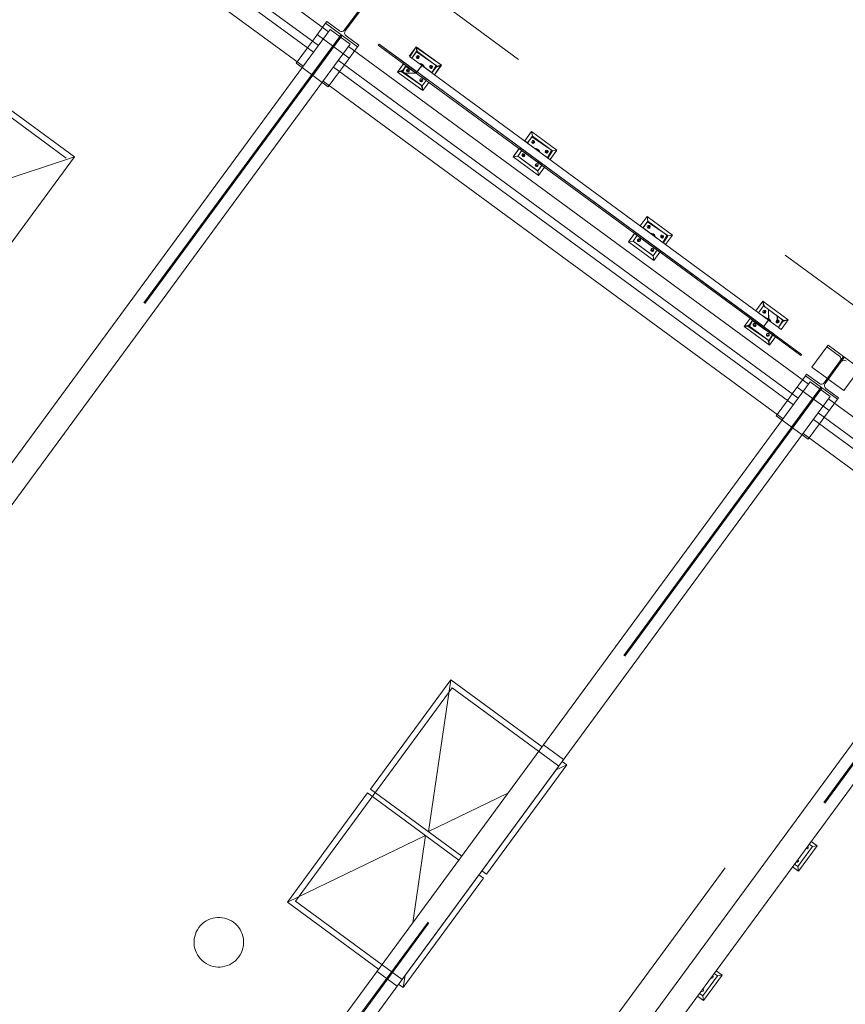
# Model space of a CAD drawing. Header units: metres. Extents: x 135583 to 135939, y 457896 to 458258.
# Tile 410 of 599: x 135823.29 to 135828.29, y 457960.57 to 457966.53. Entities that reach past the tile are written whole.
import ezdxf

# ---------------------------------------------------------------- set-up
doc = ezdxf.new("R2010")
doc.units = ezdxf.units.M
doc.linetypes.add('Hidden', pattern=[4, 2, -2])
doc.layers.add('NIEUWE INSTALLATIE', color=250, linetype='Continuous', lineweight=0)

msp = doc.modelspace()

# ---------------------------------------------------------------- linework, layer by layer
at = {"layer": 'NIEUWE INSTALLATIE', "linetype": 'Hidden'}
for p, q in [((135829.5344, 457963.9187), (135806.0025, 457981.2072)), ((135829.5344, 457963.9187), (135806.0025, 457981.2072)), ((135821.9648, 457966.8741), (135823.5766, 457965.69)), ((135825.2302, 457966.4261), (135820.7824, 457960.3721)), ((135825.2359, 457966.4219), (135820.7881, 457960.3679)), ((135825.23, 457966.4262), (135825.06, 457966.1947)), ((135825.23, 457966.4262), (135825.06, 457966.1947)), ((135825.23, 457966.4262), (135825.06, 457966.1947)), ((135825.2361, 457966.4218), (135825.066, 457966.1903)), ((135825.2361, 457966.4218), (135825.066, 457966.1903)), ((135825.2361, 457966.4218), (135825.066, 457966.1903)), ((135825.2869, 457966.2947), (135825.0936, 457966.4368)), ((135825.2869, 457966.2947), (135825.0936, 457966.4368)), ((135825.2376, 457966.4365), (135825.2301, 457966.4262)), ((135825.2376, 457966.4365), (135825.2301, 457966.4262)), ((135825.2376, 457966.4365), (135825.2301, 457966.4262)), ((135825.2436, 457966.432), (135825.2361, 457966.4218)), ((135825.2436, 457966.432), (135825.2361, 457966.4218)), ((135825.2436, 457966.432), (135825.2361, 457966.4218)), ((135825.0639, 457966.3965), (135825.0344, 457966.3563)), ((135825.0639, 457966.3965), (135825.0344, 457966.3563)), ((135825.0639, 457966.3965), (135825.0344, 457966.3563)), ((135825.1234, 457966.1481), (135825.0026, 457966.2369)), ((135825.1234, 457966.1481), (135825.0026, 457966.2369)), ((135825.1234, 457966.1481), (135825.0026, 457966.2369)), ((135825.2278, 457966.2142), (135825.2574, 457966.2544)), ((135825.2278, 457966.2142), (135825.2574, 457966.2544)), ((135825.2278, 457966.2142), (135825.2574, 457966.2544)), ((135821.9188, 457963.4335), (135823.5766, 457965.69)), ((135828.2554, 457964.4638), (135828.2678, 457964.4807)), ((135828.2554, 457964.4638), (135828.2678, 457964.4807)), ((135828.2615, 457964.4593), (135828.2739, 457964.4763)), ((135828.2615, 457964.4593), (135828.2739, 457964.4763)), ((135828.2679, 457964.4808), (135828.275, 457964.4904)), ((135828.2679, 457964.4808), (135828.275, 457964.4904)), ((135828.2679, 457964.4808), (135828.275, 457964.4904)), ((135828.2679, 457964.4808), (135828.275, 457964.4904)), ((135828.2739, 457964.4763), (135828.281, 457964.4859)), ((135828.2739, 457964.4763), (135828.281, 457964.4859)), ((135828.2739, 457964.4763), (135828.281, 457964.4859)), ((135828.2739, 457964.4763), (135828.281, 457964.4859)), ((135828.1833, 457964.353), (135828.1773, 457964.3574)), ((135828.1833, 457964.353), (135828.1773, 457964.3574)), ((135828.1833, 457964.353), (135828.1773, 457964.3574)), ((135828.1833, 457964.353), (135828.1773, 457964.3574)), ((135828.1314, 457964.2947), (135823.6836, 457958.2406)), ((135828.1371, 457964.2905), (135823.6893, 457958.2364)), ((135828.1312, 457964.2948), (135827.9612, 457964.0633)), ((135828.1312, 457964.2948), (135827.9612, 457964.0633)), ((135828.1312, 457964.2948), (135827.9612, 457964.0633)), ((135828.1312, 457964.2948), (135827.9612, 457964.0633)), ((135828.1373, 457964.2903), (135827.9672, 457964.0588)), ((135828.1373, 457964.2903), (135827.9672, 457964.0588)), ((135828.1373, 457964.2903), (135827.9672, 457964.0588)), ((135828.1373, 457964.2903), (135827.9672, 457964.0588)), ((135828.1881, 457964.1633), (135827.9948, 457964.3053)), ((135828.1881, 457964.1633), (135827.9948, 457964.3053)), ((135828.1388, 457964.305), (135828.1313, 457964.2948)), ((135828.1388, 457964.305), (135828.1313, 457964.2948)), ((135828.1448, 457964.3006), (135828.1373, 457964.2904)), ((135828.1448, 457964.3006), (135828.1373, 457964.2904)), ((135827.9651, 457964.265), (135827.9356, 457964.2248)), ((135827.9651, 457964.265), (135827.9356, 457964.2248)), ((135827.9651, 457964.265), (135827.9356, 457964.2248)), ((135827.9651, 457964.265), (135827.9356, 457964.2248)), ((135828.0246, 457964.0167), (135827.9038, 457964.1054)), ((135828.0246, 457964.0167), (135827.9038, 457964.1054)), ((135828.0246, 457964.0167), (135827.9038, 457964.1054)), ((135828.0246, 457964.0167), (135827.9038, 457964.1054)), ((135828.129, 457964.0827), (135828.162, 457964.1276)), ((135828.129, 457964.0827), (135828.162, 457964.1276)), ((135828.129, 457964.0827), (135828.162, 457964.1276)), ((135828.129, 457964.0827), (135828.162, 457964.1276)), ((135826.375, 457959.7873), (135829.0986, 457963.4944)), ((135826.375, 457959.7873), (135829.0986, 457963.4944)), ((135829.3403, 457963.4066), (135824.8924, 457957.3525)), ((135829.346, 457963.4024), (135824.8982, 457957.3483)), ((135824.9616, 457961.198), (135825.9089, 457962.4874)), ((135826.4302, 457962.1045), (135825.9089, 457962.4874)), ((135826.4621, 457962.1431), (135826.5829, 457962.0543)), ((135826.4621, 457962.1431), (135826.5829, 457962.0543)), ((135826.5536, 457962.0138), (135826.4302, 457962.1045)), ((135826.5536, 457962.0138), (135826.4302, 457962.1045)), ((135825.6063, 457960.7244), (135826.5536, 457962.0138)), ((135828.0036, 457961.3791), (135828.1161, 457961.5323)), ((135828.0801, 457961.5587), (135828.0683, 457961.5426)), ((135828.0683, 457961.5426), (135828.0882, 457961.528)), ((135828.1161, 457961.5323), (135828.0801, 457961.5587)), ((135828.0882, 457961.528), (135828.1161, 457961.5323)), ((135828.1161, 457961.5323), (135828.0882, 457961.528)), ((135828.0882, 457961.528), (135827.9994, 457961.4071)), ((135827.9994, 457961.4071), (135828.001, 457961.3963)), ((135828.001, 457961.3963), (135828.0036, 457961.3791)), ((135825.4851, 457960.8134), (135824.9616, 457961.198)), ((135825.5764, 457960.6843), (135825.4556, 457960.7731)), ((135825.5764, 457960.6843), (135825.4556, 457960.7731)), ((135825.4852, 457960.8134), (135825.6063, 457960.7244)), ((135825.4852, 457960.8134), (135825.6063, 457960.7244))]:
    msp.add_line(p, q, dxfattribs=at)
at = {"layer": 'NIEUWE INSTALLATIE'}
for p, q in [((135825.1624, 457966.4545), (135822.0597, 457968.734)), ((135825.0085, 457966.245), (135822.2803, 457968.2493)), ((135823.2545, 457967.7259), (135825.1002, 457966.3699)), ((135823.2249, 457967.6856), (135825.0706, 457966.3296)), ((135825.3542, 457966.5952), (135825.2571, 457966.4631)), ((135825.2632, 457966.4586), (135825.3603, 457966.5908)), ((135825.1439, 457966.5053), (135825.064, 457966.3965)), ((135825.1439, 457966.5053), (135825.064, 457966.3965)), ((135825.1439, 457966.5053), (135825.064, 457966.3965)), ((135825.151, 457966.515), (135825.1439, 457966.5053)), ((135825.1439, 457966.5053), (135825.3373, 457966.3632)), ((135825.2278, 457966.4586), (135825.151, 457966.515)), ((135825.1726, 457966.4684), (135820.7248, 457960.4144)), ((135825.1726, 457966.4684), (135825.2935, 457966.3796)), ((135825.3444, 457966.3729), (135825.2677, 457966.4293)), ((135820.8457, 457960.3256), (135825.2935, 457966.3796)), ((135825.0344, 457966.3562), (135824.9663, 457966.2635)), ((135825.0344, 457966.3562), (135824.9663, 457966.2635)), ((135825.0344, 457966.3562), (135824.9663, 457966.2635)), ((135825.2574, 457966.2544), (135825.3373, 457966.3632)), ((135825.2574, 457966.2544), (135825.3373, 457966.3632)), ((135825.2574, 457966.2544), (135825.3373, 457966.3632)), ((135828.0636, 457964.323), (135825.2833, 457966.3657)), ((135825.3373, 457966.3632), (135825.3444, 457966.3729)), ((135825.4672, 457966.3795), (135825.4624, 457966.3731)), ((135825.4672, 457966.3795), (135825.4624, 457966.3731)), ((135825.4624, 457966.3731), (135825.6921, 457966.2043)), ((135825.6921, 457966.2043), (135825.4624, 457966.3731)), ((135825.6923, 457966.2141), (135825.4672, 457966.3795)), ((135825.4672, 457966.3795), (135825.6968, 457966.2108)), ((135825.6488, 457966.3058), (135825.6913, 457966.3637)), ((135825.6913, 457966.3637), (135825.6534, 457966.3029)), ((135825.6952, 457966.3385), (135825.6913, 457966.3637)), ((135825.6956, 457966.3358), (135825.6913, 457966.3637)), ((135825.6913, 457966.3637), (135825.8445, 457966.2512)), ((135825.8445, 457966.2512), (135825.6921, 457966.3587)), ((135825.6921, 457966.3587), (135825.7006, 457966.3321)), ((135823.6255, 457965.6975), (135822.8035, 457966.3014)), ((135825.6534, 457966.3029), (135825.6645, 457966.2948)), ((135825.6956, 457966.3358), (135825.6636, 457966.2922)), ((135825.6645, 457966.2948), (135825.6652, 457966.2943)), ((135825.6652, 457966.2943), (135825.6952, 457966.3385)), ((135825.6939, 457966.3335), (135825.6652, 457966.2943)), ((135825.6652, 457966.2943), (135825.7799, 457966.2108)), ((135825.8119, 457966.2504), (135825.6939, 457966.3335)), ((135825.8165, 457966.2469), (135825.6956, 457966.3358)), ((135825.6977, 457966.2924), (135825.7045, 457966.3078)), ((135825.6977, 457966.2924), (135825.7045, 457966.3078)), ((135825.6978, 457966.2938), (135825.6977, 457966.2924)), ((135825.6992, 457966.306), (135825.6978, 457966.2938)), ((135825.7045, 457966.3017), (135825.6978, 457966.2926)), ((135825.7045, 457966.3078), (135825.6992, 457966.306)), ((135825.7006, 457966.3321), (135825.8154, 457966.2478)), ((135825.7045, 457966.3078), (135825.7045, 457966.3017)), ((135825.0025, 457966.2369), (135824.9663, 457966.2635)), ((135825.0025, 457966.2369), (135824.9663, 457966.2635)), ((135825.0025, 457966.2369), (135824.9663, 457966.2635)), ((135825.1915, 457966.2408), (135827.9718, 457964.1981)), ((135825.2211, 457966.2811), (135828.0014, 457964.2384)), ((135825.5788, 457966.2106), (135825.6156, 457966.2606)), ((135825.6132, 457966.2574), (135825.58, 457966.2121)), ((135825.6317, 457966.2487), (135825.6068, 457966.2149)), ((135825.6287, 457966.2447), (135825.6106, 457966.2121)), ((135825.6114, 457966.2212), (135825.6308, 457966.2494)), ((135825.6308, 457966.2494), (135825.6132, 457966.2574)), ((135825.6921, 457966.2043), (135825.6287, 457966.2447)), ((135825.6366, 457966.2568), (135825.6341, 457966.2569)), ((135825.6341, 457966.2569), (135825.6364, 457966.2552)), ((135825.6364, 457966.2552), (135825.6366, 457966.2568)), ((135825.6973, 457966.2114), (135825.7153, 457966.2359)), ((135825.6978, 457966.2926), (135825.6977, 457966.2924)), ((135825.726, 457966.2504), (135825.7117, 457966.2309)), ((135825.7188, 457966.2407), (135825.7259, 457966.2504)), ((135827.8212, 457964.711), (135825.7259, 457966.2504)), ((135825.7875, 457966.2406), (135825.778, 457966.2447)), ((135825.778, 457966.2447), (135825.7782, 457966.2359)), ((135825.7782, 457966.2359), (135825.7783, 457966.2332)), ((135825.7783, 457966.2332), (135825.7833, 457966.2447)), ((135825.7783, 457966.2332), (135825.7875, 457966.2406)), ((135825.7845, 457966.2359), (135825.7783, 457966.2332)), ((135825.7833, 457966.2447), (135825.7845, 457966.2359)), ((135825.7859, 457966.2052), (135825.8165, 457966.2469)), ((135825.7864, 457966.206), (135825.8119, 457966.2504)), ((135825.8119, 457966.2406), (135825.7864, 457966.206)), ((135825.8445, 457966.2512), (135825.802, 457966.1934)), ((135825.8025, 457966.1941), (135825.8388, 457966.2504)), ((135825.8388, 457966.2504), (135825.8119, 457966.2406)), ((135825.8154, 457966.2478), (135825.8165, 457966.2469)), ((135825.8165, 457966.2469), (135825.8445, 457966.2512)), ((135825.8445, 457966.2512), (135825.8165, 457966.2469)), ((135825.1597, 457966.1214), (135825.2278, 457966.2141)), ((135825.1597, 457966.1214), (135825.2278, 457966.2141)), ((135825.1597, 457966.1214), (135825.2278, 457966.2141)), ((135825.5788, 457966.2106), (135825.6114, 457966.2212)), ((135825.5788, 457966.2106), (135825.6068, 457966.2149)), ((135825.6015, 457966.2141), (135825.5788, 457966.2106)), ((135825.58, 457966.2121), (135825.5788, 457966.2106)), ((135825.5788, 457966.2106), (135825.7259, 457966.1025)), ((135825.732, 457966.0981), (135825.5788, 457966.2106)), ((135825.7218, 457966.1304), (135825.6015, 457966.2141)), ((135825.6068, 457966.2149), (135825.7277, 457966.1261)), ((135825.6106, 457966.2121), (135825.6212, 457966.2043)), ((135825.6212, 457966.2043), (135825.65, 457966.2043)), ((135825.6921, 457966.2043), (135825.6212, 457966.2043)), ((135825.6212, 457966.2043), (135825.7261, 457966.1272)), ((135825.6454, 457966.212), (135825.6334, 457966.2235)), ((135825.6334, 457966.2235), (135825.6489, 457966.2211)), ((135825.65, 457966.2238), (135825.6359, 457966.2211)), ((135825.6359, 457966.2211), (135825.6452, 457966.2121)), ((135825.6452, 457966.2121), (135825.6454, 457966.212)), ((135825.6454, 457966.212), (135825.65, 457966.2238)), ((135825.6489, 457966.2211), (135825.6454, 457966.2121)), ((135825.6454, 457966.2121), (135825.6454, 457966.212)), ((135825.65, 457966.2043), (135825.6921, 457966.2043)), ((135825.6921, 457966.2043), (135825.6923, 457966.2141)), ((135825.6921, 457966.2043), (135825.6968, 457966.2108)), ((135825.6921, 457966.2043), (135825.6968, 457966.2108)), ((135825.6921, 457966.2043), (135827.7874, 457964.6649)), ((135825.6921, 457966.2043), (135825.6921, 457966.2043)), ((135825.7525, 457966.1599), (135825.6921, 457966.2043)), ((135827.7921, 457964.6714), (135825.6968, 457966.2108)), ((135825.6973, 457966.2114), (135827.7926, 457964.6721)), ((135825.7117, 457966.2309), (135825.708, 457966.2259)), ((135825.7578, 457966.167), (135825.7261, 457966.1893)), ((135825.7261, 457966.1893), (135825.7573, 457966.1663)), ((135825.7799, 457966.2108), (135825.7864, 457966.206)), ((135825.7864, 457966.206), (135825.8025, 457966.1941)), ((135825.1597, 457966.1214), (135825.1234, 457966.1481)), ((135825.1597, 457966.1214), (135825.1234, 457966.1481)), ((135825.1597, 457966.1214), (135825.1234, 457966.1481)), ((135827.9097, 457964.1135), (135825.1293, 457966.1561)), ((135825.724, 457966.1604), (135825.7188, 457966.1563)), ((135825.7188, 457966.1563), (135825.7191, 457966.1558)), ((135825.7191, 457966.1558), (135825.7214, 457966.1521)), ((135825.7214, 457966.1521), (135825.7218, 457966.1612)), ((135825.7214, 457966.1521), (135825.724, 457966.1604)), ((135825.7218, 457966.1523), (135825.7214, 457966.1521)), ((135825.7218, 457966.1612), (135825.7255, 457966.1546)), ((135825.7255, 457966.1546), (135825.7218, 457966.1523)), ((135825.732, 457966.0981), (135825.7218, 457966.1304)), ((135825.7261, 457966.1272), (135825.7277, 457966.1261)), ((135825.7277, 457966.1261), (135825.7525, 457966.1599)), ((135825.7277, 457966.1261), (135825.7525, 457966.1599)), ((135825.752, 457966.1591), (135825.7277, 457966.1261)), ((135825.7277, 457966.1261), (135825.732, 457966.0981)), ((135825.732, 457966.0981), (135825.7277, 457966.1261)), ((135825.732, 457966.0981), (135825.7687, 457966.1481)), ((135825.7687, 457966.1481), (135825.732, 457966.0981)), ((135825.7687, 457966.1481), (135825.752, 457966.1591)), ((135825.7573, 457966.1663), (135825.7578, 457966.167)), ((135825.7734, 457966.1545), (135825.7706, 457966.1576)), ((135825.7706, 457966.1576), (135825.7706, 457966.1566)), ((135825.7706, 457966.1566), (135825.7734, 457966.1545)), ((135825.7259, 457966.1025), (135825.732, 457966.0981)), ((135826.3469, 457965.7922), (135826.3898, 457965.8506)), ((135826.3898, 457965.8506), (135826.3478, 457965.7935)), ((135826.3941, 457965.8226), (135826.363, 457965.7804)), ((135826.3639, 457965.7816), (135826.3941, 457965.8226)), ((135826.3906, 457965.818), (135826.3653, 457965.7806)), ((135826.3941, 457965.8226), (135826.3898, 457965.8506)), ((135826.5429, 457965.7381), (135826.3898, 457965.8506)), ((135826.3898, 457965.8506), (135826.3941, 457965.8226)), ((135826.3941, 457965.8226), (135826.3898, 457965.8506)), ((135826.3898, 457965.8506), (135826.5429, 457965.7381)), ((135826.5103, 457965.7372), (135826.3906, 457965.818)), ((135826.3941, 457965.8226), (135826.5091, 457965.7381)), ((135826.5149, 457965.7338), (135826.3941, 457965.8226)), ((135826.3478, 457965.7935), (135826.3639, 457965.7816)), ((135826.3653, 457965.7806), (135826.4703, 457965.7035)), ((135826.398, 457965.7966), (135826.3961, 457965.7793)), ((135826.3961, 457965.7793), (135826.398, 457965.7966)), ((135826.3961, 457965.7793), (135826.4064, 457965.7933)), ((135826.4064, 457965.7933), (135826.3961, 457965.7793)), ((135826.4064, 457965.7933), (135826.398, 457965.7966)), ((135826.398, 457965.7966), (135826.4064, 457965.7933)), ((135826.2773, 457965.6975), (135826.314, 457965.7474)), ((135826.3052, 457965.7355), (135826.2773, 457965.6975)), ((135826.2773, 457965.6975), (135826.3052, 457965.7017)), ((135826.3052, 457965.7017), (135826.2773, 457965.6975)), ((135826.2773, 457965.6975), (135826.3052, 457965.7017)), ((135826.314, 457965.7474), (135826.3052, 457965.7355)), ((135826.3052, 457965.7017), (135826.3301, 457965.7356)), ((135826.3301, 457965.7356), (135826.3052, 457965.7017)), ((135826.3301, 457965.7356), (135826.3052, 457965.7017)), ((135826.4261, 457965.6129), (135826.3052, 457965.7017)), ((135826.3052, 457965.7017), (135826.4245, 457965.6141)), ((135826.3052, 457965.7017), (135826.4261, 457965.6129)), ((135826.3301, 457965.7356), (135826.314, 457965.7474)), ((135826.3353, 457965.7427), (135826.3239, 457965.75)), ((135826.3239, 457965.75), (135826.3348, 457965.742)), ((135826.451, 457965.6468), (135826.3301, 457965.7356)), ((135826.3484, 457965.7107), (135826.3318, 457965.7104)), ((135826.3318, 457965.7104), (135826.3484, 457965.7107)), ((135826.3318, 457965.7104), (135826.3438, 457965.6989)), ((135826.3438, 457965.6989), (135826.3318, 457965.7104)), ((135826.3348, 457965.742), (135826.3353, 457965.7427)), ((135826.3438, 457965.6989), (135826.3484, 457965.7107)), ((135826.3484, 457965.7107), (135826.3438, 457965.6989)), ((135826.4703, 457965.7035), (135826.4848, 457965.6928)), ((135826.4884, 457965.7252), (135826.4765, 457965.7321)), ((135826.4765, 457965.7321), (135826.4767, 457965.7201)), ((135826.4767, 457965.7201), (135826.4812, 457965.7321)), ((135826.4767, 457965.7201), (135826.4884, 457965.7252)), ((135826.4884, 457965.7252), (135826.4767, 457965.7201)), ((135826.4812, 457965.7321), (135826.4884, 457965.7252)), ((135826.4838, 457965.6915), (135826.5149, 457965.7338)), ((135826.4848, 457965.6928), (135826.5103, 457965.7372)), ((135826.5149, 457965.7338), (135826.4884, 457965.6902)), ((135826.5429, 457965.7381), (135826.4999, 457965.6796)), ((135826.5009, 457965.681), (135826.5429, 457965.7381)), ((135826.5091, 457965.7381), (135826.5149, 457965.7338)), ((135826.5429, 457965.7381), (135826.5149, 457965.7338)), ((135826.5149, 457965.7338), (135826.5429, 457965.7381)), ((135826.5429, 457965.7381), (135826.5149, 457965.7338)), ((135821.9263, 457963.3846), (135823.6255, 457965.6975)), ((135821.9539, 457965.1449), (135823.6255, 457965.6975)), ((135826.2773, 457965.6975), (135826.3923, 457965.6129)), ((135826.4304, 457965.585), (135826.2773, 457965.6975)), ((135826.4245, 457965.6464), (135826.4124, 457965.6512)), ((135826.4124, 457965.6512), (135826.4175, 457965.6427)), ((135826.4198, 457965.6389), (135826.4175, 457965.6491)), ((135826.4175, 457965.6491), (135826.4245, 457965.6418)), ((135826.4175, 457965.6427), (135826.4198, 457965.6389)), ((135826.4198, 457965.6389), (135826.4245, 457965.6464)), ((135826.4245, 457965.6418), (135826.4198, 457965.6389)), ((135826.4562, 457965.6539), (135826.4245, 457965.6761)), ((135826.4245, 457965.6761), (135826.4557, 457965.6532)), ((135826.4261, 457965.6129), (135826.451, 457965.6468)), ((135826.4261, 457965.6129), (135826.451, 457965.6468)), ((135826.4504, 457965.646), (135826.4261, 457965.6129)), ((135826.4671, 457965.6349), (135826.4504, 457965.646)), ((135826.4557, 457965.6532), (135826.4562, 457965.6539)), ((135826.4718, 457965.6414), (135826.469, 457965.6445)), ((135826.469, 457965.6445), (135826.469, 457965.6435)), ((135826.469, 457965.6435), (135826.4718, 457965.6414)), ((135826.4884, 457965.6902), (135826.5009, 457965.681)), ((135826.3923, 457965.6129), (135826.4304, 457965.585)), ((135826.4245, 457965.6141), (135826.4261, 457965.6129)), ((135826.4304, 457965.585), (135826.4261, 457965.6129)), ((135826.4261, 457965.6129), (135826.4304, 457965.585)), ((135826.4304, 457965.585), (135826.4261, 457965.6129)), ((135826.4304, 457965.585), (135826.4671, 457965.6349)), ((135826.4671, 457965.6349), (135826.4304, 457965.585)), ((135827.0458, 457965.2797), (135827.0882, 457965.3375)), ((135827.0882, 457965.3375), (135827.0463, 457965.2804)), ((135827.0925, 457965.3095), (135827.0619, 457965.2678)), ((135827.0624, 457965.2685), (135827.0925, 457965.3095)), ((135827.0891, 457965.3048), (135827.0638, 457965.2675)), ((135827.0925, 457965.3095), (135827.0882, 457965.3375)), ((135827.2413, 457965.225), (135827.0882, 457965.3375)), ((135827.0882, 457965.3375), (135827.0925, 457965.3095)), ((135827.0925, 457965.3095), (135827.0882, 457965.3375)), ((135827.0882, 457965.3375), (135827.2413, 457965.225)), ((135827.2087, 457965.2241), (135827.0891, 457965.3048)), ((135827.0925, 457965.3095), (135827.2075, 457965.225)), ((135827.2134, 457965.2207), (135827.0925, 457965.3095)), ((135827.0965, 457965.2835), (135827.0946, 457965.2662)), ((135827.0946, 457965.2662), (135827.0965, 457965.2835)), ((135827.1049, 457965.2802), (135827.0965, 457965.2835)), ((135827.0965, 457965.2835), (135827.1049, 457965.2802)), ((135826.9757, 457965.1843), (135827.0124, 457965.2343)), ((135827.0037, 457965.2224), (135826.9757, 457965.1843)), ((135827.0124, 457965.2343), (135827.0037, 457965.2224)), ((135827.0037, 457965.1886), (135827.0285, 457965.2225)), ((135827.0285, 457965.2225), (135827.0037, 457965.1886)), ((135827.0285, 457965.2225), (135827.0037, 457965.1886)), ((135827.0285, 457965.2225), (135827.0124, 457965.2343)), ((135827.0338, 457965.2296), (135827.0224, 457965.2369)), ((135827.0224, 457965.2369), (135827.0333, 457965.2289)), ((135827.1494, 457965.1336), (135827.0285, 457965.2225)), ((135827.0333, 457965.2289), (135827.0338, 457965.2296)), ((135827.0463, 457965.2804), (135827.0624, 457965.2685)), ((135827.0638, 457965.2675), (135827.1687, 457965.1904)), ((135827.0946, 457965.2662), (135827.1049, 457965.2802)), ((135827.1049, 457965.2802), (135827.0946, 457965.2662)), ((135827.1833, 457965.1797), (135827.2087, 457965.2241)), ((135827.2413, 457965.225), (135827.1989, 457965.1672)), ((135827.1994, 457965.1679), (135827.2413, 457965.225)), ((135827.2075, 457965.225), (135827.2134, 457965.2207)), ((135827.2413, 457965.225), (135827.2134, 457965.2207)), ((135827.2134, 457965.2207), (135827.2413, 457965.225)), ((135827.2413, 457965.225), (135827.2134, 457965.2207)), ((135826.9757, 457965.1843), (135827.0037, 457965.1886)), ((135827.0037, 457965.1886), (135826.9757, 457965.1843)), ((135826.9757, 457965.1843), (135827.0037, 457965.1886)), ((135826.9757, 457965.1843), (135827.0908, 457965.0998)), ((135827.1288, 457965.0719), (135826.9757, 457965.1843)), ((135827.1246, 457965.0998), (135827.0037, 457965.1886)), ((135827.0037, 457965.1886), (135827.123, 457965.101)), ((135827.0037, 457965.1886), (135827.1246, 457965.0998)), ((135827.0469, 457965.1976), (135827.0302, 457965.1972)), ((135827.0302, 457965.1972), (135827.0469, 457965.1976)), ((135827.0302, 457965.1972), (135827.0422, 457965.1857)), ((135827.0422, 457965.1857), (135827.0302, 457965.1972)), ((135827.0422, 457965.1857), (135827.0469, 457965.1976)), ((135827.0469, 457965.1976), (135827.0422, 457965.1857)), ((135827.1547, 457965.1408), (135827.123, 457965.163)), ((135827.123, 457965.163), (135827.1542, 457965.1401)), ((135827.1687, 457965.1904), (135827.1833, 457965.1797)), ((135827.1868, 457965.2121), (135827.1749, 457965.219)), ((135827.1749, 457965.219), (135827.1752, 457965.207)), ((135827.1752, 457965.207), (135827.1796, 457965.219)), ((135827.1752, 457965.207), (135827.1868, 457965.2121)), ((135827.1868, 457965.2121), (135827.1752, 457965.207)), ((135827.1796, 457965.219), (135827.1868, 457965.2121)), ((135827.1828, 457965.179), (135827.2134, 457965.2207)), ((135827.2134, 457965.2207), (135827.1868, 457965.1771)), ((135827.1868, 457965.1771), (135827.1994, 457965.1679)), ((135827.123, 457965.1333), (135827.1108, 457965.138)), ((135827.1108, 457965.138), (135827.116, 457965.1295)), ((135827.1182, 457965.1258), (135827.116, 457965.136)), ((135827.116, 457965.136), (135827.123, 457965.1287)), ((135827.116, 457965.1295), (135827.1182, 457965.1258)), ((135827.1182, 457965.1258), (135827.123, 457965.1333)), ((135827.123, 457965.1287), (135827.1182, 457965.1258)), ((135827.1246, 457965.0998), (135827.1494, 457965.1336)), ((135827.1246, 457965.0998), (135827.1494, 457965.1336)), ((135827.1488, 457965.1328), (135827.1246, 457965.0998)), ((135827.1288, 457965.0719), (135827.1655, 457965.1218)), ((135827.1655, 457965.1218), (135827.1288, 457965.0719)), ((135827.1655, 457965.1218), (135827.1488, 457965.1328)), ((135827.1542, 457965.1401), (135827.1547, 457965.1408)), ((135827.1703, 457965.1283), (135827.1674, 457965.1314)), ((135827.1674, 457965.1314), (135827.1674, 457965.1303)), ((135827.1674, 457965.1303), (135827.1703, 457965.1283)), ((135827.0908, 457965.0998), (135827.1288, 457965.0719)), ((135827.123, 457965.101), (135827.1246, 457965.0998)), ((135827.1288, 457965.0719), (135827.1246, 457965.0998)), ((135827.1246, 457965.0998), (135827.1288, 457965.0719)), ((135827.1288, 457965.0719), (135827.1246, 457965.0998)), ((135827.7442, 457964.7666), (135827.7866, 457964.8243)), ((135827.7866, 457964.8243), (135827.7447, 457964.7672)), ((135827.7909, 457964.7964), (135827.7866, 457964.8243)), ((135827.9398, 457964.7118), (135827.7866, 457964.8243)), ((135827.7866, 457964.8243), (135827.7968, 457964.792)), ((135827.7909, 457964.7964), (135827.7866, 457964.8243)), ((135827.7866, 457964.8243), (135827.9398, 457964.7118)), ((135827.7447, 457964.7672), (135827.7608, 457964.7554)), ((135827.7909, 457964.7964), (135827.7603, 457964.7547)), ((135827.7608, 457964.7554), (135827.7909, 457964.7964)), ((135827.7909, 457964.7964), (135827.7608, 457964.7554)), ((135827.7608, 457964.7554), (135827.8212, 457964.714)), ((135827.8213, 457964.7741), (135827.7909, 457964.7964)), ((135827.9118, 457964.7076), (135827.7909, 457964.7964)), ((135827.793, 457964.753), (135827.7998, 457964.7684)), ((135827.793, 457964.753), (135827.7998, 457964.7684)), ((135827.7931, 457964.7543), (135827.793, 457964.753)), ((135827.7931, 457964.7532), (135827.793, 457964.753)), ((135827.7946, 457964.7672), (135827.7931, 457964.7543)), ((135827.7998, 457964.7623), (135827.7931, 457964.7532)), ((135827.7998, 457964.7684), (135827.7946, 457964.7672)), ((135827.7968, 457964.792), (135827.9108, 457964.7083)), ((135827.7998, 457964.7684), (135827.7998, 457964.7623)), ((135827.8212, 457964.714), (135827.8213, 457964.7741)), ((135827.908, 457964.7103), (135827.8213, 457964.7741)), ((135827.8213, 457964.7741), (135827.8243, 457964.7083)), ((135827.6742, 457964.6712), (135827.7108, 457964.7212)), ((135827.7108, 457964.7212), (135827.6748, 457964.6721)), ((135827.727, 457964.7093), (135827.7021, 457964.6755)), ((135827.7067, 457964.6818), (135827.7256, 457964.7103)), ((135827.724, 457964.7053), (135827.7068, 457964.6721)), ((135827.7256, 457964.7103), (135827.7108, 457964.7212)), ((135827.7322, 457964.7165), (135827.7208, 457964.7238)), ((135827.7208, 457964.7238), (135827.7317, 457964.7158)), ((135827.8465, 457964.6215), (135827.724, 457964.7053)), ((135827.7317, 457964.7158), (135827.7322, 457964.7165)), ((135827.807, 457964.6915), (135827.8213, 457964.711)), ((135827.8212, 457964.711), (135827.8141, 457964.7013)), ((135827.8243, 457964.7083), (135827.8796, 457964.6674)), ((135827.8732, 457964.7359), (135827.8788, 457964.7051)), ((135827.8732, 457964.7103), (135827.8732, 457964.7359)), ((135827.8735, 457964.6972), (135827.8732, 457964.7103)), ((135827.8827, 457964.7014), (135827.8734, 457964.7051)), ((135827.8734, 457964.7051), (135827.8735, 457964.6966)), ((135827.8798, 457964.6966), (135827.8735, 457964.6972)), ((135827.8735, 457964.6966), (135827.8736, 457964.6938)), ((135827.8736, 457964.6938), (135827.8827, 457964.7014)), ((135827.8788, 457964.7051), (135827.8798, 457964.6966)), ((135827.8798, 457964.664), (135827.9118, 457964.7076)), ((135827.8814, 457964.6661), (135827.908, 457964.7103)), ((135827.9072, 457964.7012), (135827.882, 457964.6656)), ((135827.9398, 457964.7118), (135827.8973, 457964.6541)), ((135827.8974, 457964.6542), (135827.9398, 457964.7118)), ((135827.9398, 457964.7118), (135827.9072, 457964.7012)), ((135827.9108, 457964.7083), (135827.9118, 457964.7076)), ((135827.9118, 457964.7076), (135827.9398, 457964.7118)), ((135827.9398, 457964.7118), (135827.9118, 457964.7076)), ((135827.6742, 457964.6712), (135827.7067, 457964.6818)), ((135827.6742, 457964.6712), (135827.7021, 457964.6755)), ((135827.6967, 457964.6747), (135827.6742, 457964.6712)), ((135827.6748, 457964.6721), (135827.6742, 457964.6712)), ((135827.6742, 457964.6712), (135827.8106, 457964.5709)), ((135827.8273, 457964.5587), (135827.6742, 457964.6712)), ((135827.818, 457964.5904), (135827.6967, 457964.6747)), ((135827.7021, 457964.6755), (135827.823, 457964.5867)), ((135827.7068, 457964.6721), (135827.8199, 457964.589)), ((135827.7407, 457964.6726), (135827.7287, 457964.6841)), ((135827.7287, 457964.6841), (135827.7443, 457964.6818)), ((135827.7453, 457964.6845), (135827.7311, 457964.6818)), ((135827.7311, 457964.6818), (135827.7406, 457964.6727)), ((135827.7406, 457964.6727), (135827.7407, 457964.6726)), ((135827.7407, 457964.6726), (135827.7453, 457964.6845)), ((135827.7443, 457964.6818), (135827.7407, 457964.6727)), ((135827.7407, 457964.6727), (135827.7407, 457964.6726)), ((135827.7921, 457964.6714), (135827.7874, 457964.6649)), ((135827.7921, 457964.6714), (135827.7874, 457964.6649)), ((135827.7922, 457964.6714), (135827.7874, 457964.6649)), ((135827.7874, 457964.6649), (135827.9928, 457964.514)), ((135828.0171, 457964.4962), (135827.7874, 457964.6649)), ((135828.0218, 457964.5026), (135827.7921, 457964.6714)), ((135827.7922, 457964.6714), (135828.0218, 457964.5026)), ((135827.8534, 457964.6281), (135827.8388, 457964.6372)), ((135827.8388, 457964.6372), (135827.8526, 457964.627)), ((135827.8526, 457964.627), (135827.8534, 457964.6281)), ((135827.8796, 457964.6674), (135827.8814, 457964.6661)), ((135827.882, 457964.6656), (135827.8974, 457964.6542)), ((135827.8106, 457964.5709), (135827.8273, 457964.5587)), ((135827.8193, 457964.621), (135827.8141, 457964.6169)), ((135827.8141, 457964.6169), (135827.8144, 457964.6165)), ((135827.8144, 457964.6165), (135827.8167, 457964.6127)), ((135827.8167, 457964.6127), (135827.818, 457964.6215)), ((135827.8167, 457964.6127), (135827.8193, 457964.621)), ((135827.8171, 457964.6129), (135827.8167, 457964.6127)), ((135827.8225, 457964.6162), (135827.8171, 457964.6129)), ((135827.818, 457964.6215), (135827.8225, 457964.6162)), ((135827.8273, 457964.5587), (135827.818, 457964.5904)), ((135827.8199, 457964.589), (135827.823, 457964.5867)), ((135827.823, 457964.5867), (135827.8465, 457964.6215)), ((135827.823, 457964.5867), (135827.8479, 457964.6205)), ((135827.8273, 457964.5587), (135827.823, 457964.5867)), ((135827.8449, 457964.6165), (135827.8234, 457964.5839)), ((135827.8234, 457964.5839), (135827.8273, 457964.5587)), ((135827.8273, 457964.5587), (135827.864, 457964.6087)), ((135827.864, 457964.6087), (135827.8273, 457964.5587)), ((135827.864, 457964.6087), (135827.8449, 457964.6165)), ((135827.8687, 457964.6151), (135827.865, 457964.6197)), ((135827.865, 457964.6197), (135827.8669, 457964.6165)), ((135827.8669, 457964.6165), (135827.8687, 457964.6151)), ((135827.9928, 457964.514), (135828.0171, 457964.4962)), ((135828.1742, 457964.5495), (135828.0836, 457964.4262)), ((135828.1742, 457964.5495), (135828.0836, 457964.4262)), ((135828.1813, 457964.5592), (135828.1742, 457964.5495)), ((135828.1742, 457964.5495), (135828.2509, 457964.4931)), ((135828.3747, 457964.4171), (135828.1813, 457964.5592)), ((135828.0171, 457964.4962), (135828.0218, 457964.5026)), ((135828.0171, 457964.4962), (135828.0218, 457964.5026)), ((135828.2554, 457964.4638), (135828.1583, 457964.3316)), ((135828.1644, 457964.3272), (135828.2615, 457964.4593)), ((135828.1773, 457964.3574), (135828.0836, 457964.4262)), ((135828.1773, 457964.3574), (135828.0836, 457964.4262)), ((135828.277, 457964.2841), (135828.3676, 457964.4074)), ((135828.277, 457964.2841), (135828.3676, 457964.4074)), ((135828.0738, 457964.337), (135823.626, 457958.2829)), ((135828.0451, 457964.3739), (135827.9652, 457964.2651)), ((135828.0451, 457964.3739), (135827.9652, 457964.2651)), ((135828.0522, 457964.3835), (135828.0451, 457964.3739)), ((135828.0451, 457964.3739), (135828.2385, 457964.2318)), ((135828.129, 457964.3271), (135828.0522, 457964.3835)), ((135828.0738, 457964.337), (135828.1947, 457964.2482)), ((135828.277, 457964.2841), (135828.1833, 457964.353)), ((135828.277, 457964.2841), (135828.1833, 457964.353)), ((135828.2456, 457964.2414), (135828.1689, 457964.2978)), ((135823.7469, 457958.1941), (135828.1947, 457964.2482)), ((135827.9356, 457964.2248), (135827.8675, 457964.1321)), ((135827.9356, 457964.2248), (135827.8675, 457964.1321)), ((135828.162, 457964.1277), (135828.2385, 457964.2318)), ((135828.162, 457964.1277), (135828.2385, 457964.2318)), ((135829.2724, 457963.4349), (135828.1845, 457964.2342)), ((135828.2385, 457964.2318), (135828.2456, 457964.2414)), ((135827.9037, 457964.1054), (135827.8675, 457964.1321)), ((135827.9037, 457964.1054), (135827.8675, 457964.1321)), ((135828.0927, 457964.1093), (135829.1807, 457963.31)), ((135828.1223, 457964.1496), (135829.2103, 457963.3503)), ((135828.0609, 457963.99), (135828.129, 457964.0827)), ((135828.0609, 457963.99), (135828.129, 457964.0827)), ((135828.0609, 457963.99), (135828.0246, 457964.0166)), ((135828.0609, 457963.99), (135828.0246, 457964.0166)), ((135829.1185, 457963.2254), (135828.0305, 457964.0247)), ((135829.2827, 457963.4489), (135824.8349, 457957.3948)), ((135824.9557, 457957.306), (135829.4036, 457963.3601)), ((135825.9015, 457962.5364), (135825.416, 457961.8755)), ((135825.7665, 457961.618), (135825.9015, 457962.5364)), ((135826.4532, 457962.131), (135825.9015, 457962.5364)), ((135826.1171, 457961.3604), (135826.6026, 457962.0213)), ((135826.5345, 457961.9884), (135826.6026, 457962.0213)), ((135826.6026, 457962.0213), (135826.5741, 457962.0422)), ((135825.3982, 457961.8514), (135824.9127, 457961.1905)), ((135825.9499, 457961.446), (135825.3982, 457961.8514)), ((135825.416, 457961.8755), (135825.9677, 457961.4702)), ((135825.7665, 457961.618), (135826.2462, 457961.8494)), ((135824.9127, 457961.1905), (135825.7488, 457961.5938)), ((135825.6713, 457961.0668), (135825.7488, 457961.5938)), ((135828.1161, 457961.5323), (135828.0036, 457961.3791)), ((135828.0882, 457961.528), (135828.0683, 457961.5426)), ((135828.0801, 457961.5587), (135828.1161, 457961.5323)), ((135828.0882, 457961.528), (135828.1161, 457961.5323)), ((135827.9994, 457961.4071), (135828.0882, 457961.528)), ((135827.9795, 457961.4217), (135827.9994, 457961.4071)), ((135826.0993, 457961.3362), (135826.0708, 457961.3572)), ((135826.0886, 457961.3814), (135826.1171, 457961.3604)), ((135828.0036, 457961.3791), (135827.9676, 457961.4056)), ((135828.0036, 457961.3791), (135827.9994, 457961.4071)), ((135825.6138, 457960.6754), (135826.0993, 457961.3362)), ((135824.9127, 457961.1905), (135825.4644, 457960.7852)), ((135827.513, 457960.7451), (135827.4931, 457960.7597)), ((135827.505, 457960.7758), (135827.541, 457960.7494)), ((135825.6138, 457960.6754), (135825.6248, 457960.7502)), ((135827.4242, 457960.6242), (135827.513, 457960.7451)), ((135827.541, 457960.7494), (135827.4285, 457960.5963)), ((135827.513, 457960.7451), (135827.541, 457960.7494)), ((135825.5853, 457960.6964), (135825.6138, 457960.6754)), ((135827.4043, 457960.6388), (135827.4242, 457960.6242)), ((135827.4285, 457960.5963), (135827.3925, 457960.6227)), ((135827.4285, 457960.5963), (135827.4242, 457960.6242))]:
    msp.add_line(p, q, dxfattribs=at)
at = {"layer": 'NIEUWE INSTALLATIE', "linetype": 'Hidden'}
for start, end in [(53.696, 233.696), (53.696, 233.696), (233.696, 53.696), (233.696, 53.696)]:
    msp.add_arc((135824.4985, 457960.9489), 0.15, start, end, dxfattribs=at)
at = {"layer": 'NIEUWE INSTALLATIE'}
for centre, major_axis, ratio, start_param, end_param in [((135825.2402, 457966.4755), (0.0169, -0.0124), 1, 4.712389, 6.283185), ((135825.2801, 457966.4462), (-0.0079, 0.0195), 1, 0.553574, 2.124371), ((135825.701, 457966.3008), (-0.00725, 0.00533), 1, 4.712389, 7.853982), ((135825.701, 457966.3008), (-0.00725, 0.00533), 1, 1.570796, 4.712389), ((135825.7117, 457966.2309), (-0.0195, 0.0243), 1, 4.45059, 5.497787), ((135825.7117, 457966.2309), (0.007, 0.0252), 1, 5.920462, 6.182261), ((135825.7815, 457966.2416), (-0.00136, 0.0089), 1, 5.497787, 8.63938), ((135825.7815, 457966.2416), (-0.00828, 0.00352), 1, 1.338973, 4.480565), ((135825.6418, 457966.2202), (-0.00466, 0.0077), 1, 5.105088, 8.246681), ((135825.6418, 457966.2202), (-0.00725, 0.00533), 1, 1.570796, 4.712389), ((135825.7117, 457966.2309), (-0.0143, -0.0195), 0.000001, 5.239364, 7.026158), ((135825.7117, 457966.2309), (-0.0143, -0.0195), 0.000001, 4.977238, 5.450591), ((135825.7223, 457966.161), (-0.00136, 0.0089), 1, 5.497787, 8.63938), ((135825.7223, 457966.161), (0.00533, 0.00725), 1, 3.141593, 6.283185), ((135826.3994, 457965.7877), (-0.00725, 0.00533), 1, 4.712389, 7.853982), ((135826.3994, 457965.7877), (-0.00725, 0.00533), 1, 1.570796, 4.712389), ((135826.3402, 457965.7071), (-0.00466, 0.0077), 1, 5.105088, 8.246681), ((135826.3402, 457965.7071), (-0.00725, 0.00533), 1, 1.570796, 4.712389), ((135826.4101, 457965.7178), (-0.0195, 0.0243), 1, 4.45059, 5.691784), ((135826.4101, 457965.7178), (0.007, 0.0252), 1, 5.658662, 6.182261), ((135826.48, 457965.7285), (-0.00136, 0.0089), 1, 5.497787, 8.63938), ((135826.48, 457965.7285), (-0.00828, 0.00352), 1, 1.338973, 4.480565), ((135826.4208, 457965.6479), (-0.00136, 0.0089), 1, 5.497787, 8.63938), ((135826.4208, 457965.6479), (0.00533, 0.00725), 1, 3.141593, 6.283185), ((135827.0978, 457965.2746), (-0.00725, 0.00533), 1, 4.712389, 7.853982), ((135827.0978, 457965.2746), (-0.00725, 0.00533), 1, 1.570796, 4.712389), ((135827.1085, 457965.2047), (-0.0195, 0.0243), 1, 4.45059, 5.691784), ((135827.1085, 457965.2047), (0.007, 0.0252), 1, 5.658662, 6.182261), ((135827.1784, 457965.2153), (-0.00136, 0.0089), 1, 5.497787, 8.63938), ((135827.1784, 457965.2153), (-0.00828, 0.00352), 1, 1.338973, 4.480565), ((135827.0386, 457965.194), (-0.00466, 0.0077), 1, 5.105088, 8.246681), ((135827.0386, 457965.194), (-0.00725, 0.00533), 1, 1.570796, 4.712389), ((135827.1192, 457965.1348), (-0.00136, 0.0089), 1, 5.497787, 8.63938), ((135827.1192, 457965.1348), (0.00533, 0.00725), 1, 3.141593, 6.283185), ((135827.7963, 457964.7614), (-0.00725, 0.00533), 1, 4.712389, 7.853982), ((135827.7963, 457964.7614), (-0.00725, 0.00533), 1, 1.570796, 4.712389), ((135827.7371, 457964.6808), (-0.00466, 0.0077), 1, 5.105088, 8.246681), ((135827.7371, 457964.6808), (-0.00725, 0.00533), 1, 1.570796, 4.712389), ((135827.8069, 457964.6915), (0.0143, 0.0195), 0.000001, 3.141593, 6.283185), ((135827.807, 457964.6915), (0.0143, 0.0195), 0.000001, 0, 3.141593), ((135827.807, 457964.6915), (-0.0143, -0.0195), 0.000001, 4.960315, 6.021386), ((135827.807, 457964.6915), (-0.0195, 0.0243), 1, 4.45059, 5.497787), ((135827.8069, 457964.6915), (0.0143, 0.0195), 0.000001, 5.066935, 5.327869), ((135827.807, 457964.6915), (0.007, 0.0252), 1, 5.658662, 6.182261), ((135827.8769, 457964.7022), (-0.00136, 0.0089), 1, 5.497787, 8.63938), ((135827.8769, 457964.7022), (-0.00828, 0.00352), 1, 1.338973, 4.480565), ((135827.807, 457964.6915), (0.0143, 0.0195), 0.000001, 1.925343, 2.186276), ((135827.8176, 457964.6216), (-0.00136, 0.0089), 1, 5.497787, 8.63938), ((135827.8176, 457964.6216), (0.00533, 0.00725), 1, 3.141593, 6.283185), ((135828.2385, 457964.4762), (-0.0079, 0.0195), 1, 3.695167, 5.265963), ((135828.2784, 457964.4469), (-0.0136, 0.016), 1, 4.944213, 6.515009), ((135828.1414, 457964.3441), (0.0169, -0.0124), 1, 4.712389, 6.283185), ((135828.1813, 457964.3147), (-0.0079, 0.0195), 1, 0.553574, 2.124371), ((135828.0532, 457961.5226), (0.00533, 0.00725), 1, 3.141593, 4.712389), ((135828.0532, 457961.5226), (0.00533, 0.00725), 1, 4.712389, 6.283185), ((135827.994, 457961.442), (0.0089, 0.00136), 1, 3.926991, 5.497787), ((135827.994, 457961.442), (0.0089, 0.00136), 1, 5.497787, 7.068584), ((135827.4781, 457960.7398), (0.00533, 0.00725), 1, 3.141593, 4.712389), ((135827.4781, 457960.7398), (0.00533, 0.00725), 1, 4.712389, 6.283185), ((135827.4189, 457960.6592), (0.0089, 0.00136), 1, 3.926991, 5.497787), ((135827.4189, 457960.6592), (0.0089, 0.00136), 1, 5.497787, 7.068584)]:
    msp.add_ellipse(centre, major_axis=major_axis, ratio=ratio, start_param=start_param, end_param=end_param, dxfattribs=at)
msp.add_ellipse((135825.7116, 457966.2309), major_axis=(-0.0143, -0.0195), ratio=0.000001, dxfattribs=at)
for points in [[(135825.726, 457966.2504), (135825.7249, 457966.2512), (135825.7237, 457966.2519), (135825.7225, 457966.2525)], [(135825.6943, 457966.2141), (135825.6952, 457966.2131), (135825.6963, 457966.2123), (135825.6974, 457966.2115)], [(135827.8243, 457964.7083), (135827.8234, 457964.7093), (135827.8224, 457964.7102), (135827.8213, 457964.711)], [(135827.7927, 457964.6721), (135827.7938, 457964.6713), (135827.7949, 457964.6706), (135827.7961, 457964.6699)]]:
    msp.add_open_spline(points, degree=3, dxfattribs=at)

doc.saveas('drawing.dxf')
